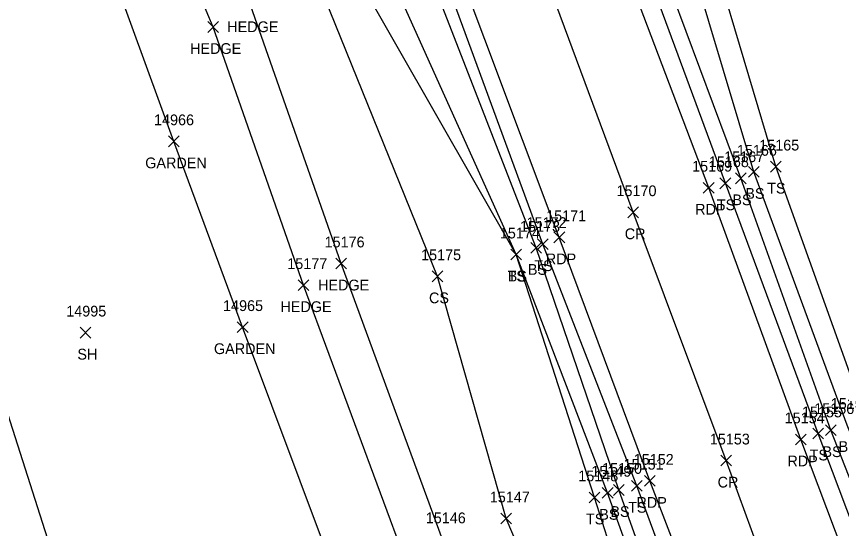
# Model space of a CAD drawing. Extents: x 1439173 to 1457902, y 641926 to 659889.
# Drawn here: x 1446171.5 to 1446324.9, y 653444.9 to 653540 of the extents above; entities that cross this region are included whole.
import ezdxf

# ---------------------------------------------------------------- set-up
doc = ezdxf.new("R2010")
doc.units = 0
for name, color, linetype in [('L_A', 7, 'Continuous'), ('L_I', 7, 'Continuous'), ('L_TIC', 7, 'Continuous'), ('LAHR', 7, 'Continuous'), ('LAPB', 7, 'Continuous'), ('LELB', 7, 'Continuous'), ('LSOGP', 7, 'Continuous'), ('P_A', 7, 'Continuous'), ('P_I', 7, 'Continuous'), ('P_TIC', 7, 'Continuous'), ('PET', 7, 'Continuous'), ('PRC', 7, 'Continuous')]:
    doc.layers.add(name, color=color, linetype=linetype)

msp = doc.modelspace()

# ---------------------------------------------------------------- linework, layer by layer
at = {"layer": 'L_TIC'}
for points in [[(1446207.08, 653537.07), (1446209.08, 653539.07)], [(1446209.08, 653537.07), (1446207.08, 653539.07)], [(1446199.77, 653515.82), (1446201.77, 653517.82)], [(1446201.77, 653515.82), (1446199.77, 653517.82)], [(1446307.55, 653510.15), (1446309.55, 653512.15)], [(1446309.55, 653510.15), (1446307.55, 653512.15)], [(1446311.64, 653511.12), (1446313.64, 653513.12)], [(1446313.64, 653511.12), (1446311.64, 653513.12)], [(1446305.14, 653508.96), (1446307.14, 653510.96)], [(1446307.14, 653508.96), (1446305.14, 653510.96)], [(1446302.28, 653508.03), (1446304.28, 653510.03)], [(1446304.28, 653508.03), (1446302.28, 653510.03)], [(1446268.35, 653496.72), (1446270.35, 653498.72)], [(1446270.35, 653496.72), (1446268.35, 653498.72)], [(1446267.13, 653496.02), (1446269.13, 653498.02)], [(1446269.13, 653496.02), (1446267.13, 653498.02)], [(1446263.38, 653494.78), (1446265.38, 653496.78)], [(1446265.38, 653494.78), (1446263.38, 653496.78)], [(1446263.38, 653494.78), (1446265.38, 653496.78)], [(1446265.38, 653494.78), (1446263.38, 653496.78)], [(1446230.86, 653493.12), (1446232.86, 653495.12)], [(1446232.86, 653493.12), (1446230.86, 653495.12)], [(1446248.75, 653490.73), (1446250.75, 653492.73)], [(1446250.75, 653490.73), (1446248.75, 653492.73)], [(1446223.87, 653489.1), (1446225.87, 653491.1)], [(1446225.87, 653489.1), (1446223.87, 653491.1)], [(1446212.55, 653481.29), (1446214.55, 653483.29)], [(1446214.55, 653481.29), (1446212.55, 653483.29)], [(1446183.35, 653480.27), (1446185.35, 653482.27)], [(1446185.35, 653480.27), (1446183.35, 653482.27)], [(1446319.54, 653461.53), (1446321.54, 653463.53)], [(1446321.54, 653461.53), (1446319.54, 653463.53)], [(1446321.88, 653462.15), (1446323.88, 653464.15)], [(1446323.88, 653462.15), (1446321.88, 653464.15)], [(1446280.4, 653450.5), (1446282.4, 653452.5)], [(1446282.4, 653450.5), (1446280.4, 653452.5)], [(1446282.46, 653451.03), (1446284.46, 653453.03)], [(1446284.46, 653451.03), (1446282.46, 653453.03)], [(1446285.81, 653451.81), (1446287.81, 653453.81)], [(1446287.81, 653451.81), (1446285.81, 653453.81)], [(1446277.95, 653449.64), (1446279.95, 653451.64)], [(1446279.95, 653449.64), (1446277.95, 653451.64)], [(1446261.52, 653445.72), (1446263.52, 653447.72)], [(1446263.52, 653445.72), (1446261.52, 653447.72)]]:
    msp.add_lwpolyline(points, dxfattribs=at)
at = {"layer": 'LAHR'}
for points in [[(1446374.8, 653087.22), (1446358.15, 653133.32), (1446340.29, 653180.64), (1446325.59, 653220.29), (1446310.02, 653265.93), (1446293.25, 653314.34), (1446272.73, 653363.63), (1446259.74, 653397.26), (1446243.92, 653438.57), (1446224.87, 653490.1), (1446208.08, 653538.07), (1446191.13, 653578.35), (1446174.4, 653624.69), (1446162.04, 653656.79), (1446147.88, 653700.83)], [(1446379.19, 653096.29), (1446364.29, 653137.28), (1446348.35, 653183.77), (1446333.8, 653222.88), (1446316.53, 653270.29), (1446299.79, 653316.81), (1446281.51, 653363.23), (1446266.34, 653401.75), (1446250.67, 653442.85), (1446231.86, 653494.12), (1446214.99, 653542.12), (1446198.12, 653582.18), (1446182.4, 653627.85), (1446169.11, 653662.52), (1446155.24, 653695.86)]]:
    msp.add_lwpolyline(points, dxfattribs=at)
at = {"layer": 'LAPB'}
msp.add_lwpolyline([(1446247.9, 653258.11), (1446234.25, 653293.21), (1446253.88, 653299.03), (1446274.88, 653309.07), (1446259.55, 653352.35), (1446245.18, 653395.59), (1446229.72, 653439.11), (1446213.55, 653482.29), (1446200.77, 653516.82), (1446185.24, 653559.35), (1446167.83, 653606.43), (1446152.29, 653644.15), (1446146.12, 653666.27), (1446122.63, 653658.39), (1446098.28, 653653.58)], dxfattribs=at)
at = {"layer": 'LELB'}
for points in [[(1446455.63, 653105.58), (1446450.42, 653107.21), (1446448.27, 653111.79), (1446442.15, 653132.34), (1446428.41, 653168.97), (1446414.6, 653205.37), (1446398.47, 653251.2), (1446379.18, 653302.6), (1446363.23, 653345.95), (1446349.43, 653384), (1446333.66, 653427.72), (1446320.54, 653462.53), (1446303.28, 653509.03), (1446282.78, 653564.55), (1446266.64, 653608.16), (1446251.43, 653648.12), (1446233.96, 653695.8), (1446222.09, 653728.46), (1446206.35, 653771.42)], [(1446477.99, 653112.45), (1446458.68, 653109.39), (1446455.03, 653111.09), (1446455.2, 653109.28), (1446454.26, 653108.99), (1446452.57, 653115.32), (1446443.57, 653133.34), (1446430.82, 653169.55), (1446416.72, 653206.14), (1446400.81, 653252.19), (1446381.3, 653302.87), (1446366.74, 653347.21), (1446351.22, 653384.28), (1446336.38, 653428.77), (1446322.88, 653463.15), (1446306.14, 653509.96), (1446285.82, 653564.53), (1446269.13, 653609.31), (1446254.89, 653649.86), (1446237.16, 653698.28), (1446225.43, 653729.46), (1446209.13, 653772.78)], [(1446376.98, 653066.21), (1446377.89, 653064.21), (1446388.34, 653072.76), (1446399.95, 653085.03), (1446406.45, 653093.65), (1446410, 653098.73), (1446410.46, 653100.38), (1446409.67, 653106.98), (1446393.81, 653151.76), (1446377.83, 653192.17), (1446361.5, 653241), (1446341.84, 653291.19), (1446327.7, 653334.46), (1446312.86, 653372.54), (1446296.21, 653416.29), (1446283.46, 653452.03), (1446268.13, 653497.02), (1446246.71, 653552.02), (1446230.58, 653596.06), (1446216.68, 653636.52), (1446198.13, 653682.53), (1446185.53, 653714.43), (1446171.64, 653759.78)], [(1446378.33, 653062.47), (1446390.08, 653070.06), (1446401.24, 653083.62), (1446408.38, 653091.76), (1446413.68, 653098.73), (1446412.03, 653109.35), (1446396.11, 653152.66), (1446380.97, 653192.98), (1446363.81, 653241.42), (1446345.97, 653292.01), (1446330.01, 653335.45), (1446315.75, 653373.17), (1446299.72, 653417.91), (1446286.81, 653452.81), (1446269.35, 653497.72), (1446249.15, 653552.75), (1446232.6, 653596.8), (1446218.69, 653636.87), (1446200.79, 653684.15), (1446189.9, 653715.72), (1446173.83, 653760.53)], [(1446375.95, 653068.13), (1446385.07, 653076.64), (1446396.93, 653091), (1446400.96, 653097.05), (1446402.75, 653108.17), (1446388.16, 653150.05), (1446373.08, 653190.91), (1446353.99, 653238.43), (1446333.83, 653288.86), (1446318.96, 653332.33), (1446306.9, 653370.81), (1446290.38, 653414.95), (1446278.95, 653450.64), (1446264.38, 653495.78), (1446240.39, 653549.07), (1446221.21, 653591.94), (1446207.8, 653634.25), (1446193.95, 653680.51), (1446174.83, 653709.55)], [(1446376.98, 653066.21), (1446386.94, 653074.69), (1446398.77, 653086.95), (1446405.19, 653094.69), (1446408.48, 653099.82), (1446407.02, 653108.48), (1446391.37, 653150.98), (1446375.39, 653191.62), (1446358.87, 653239.95), (1446338.89, 653290.28), (1446324.65, 653333.64), (1446310.09, 653372.08), (1446294.29, 653415.71), (1446281.4, 653451.5), (1446264.38, 653495.78), (1446234.66, 653547.81), (1446211.51, 653588.86), (1446198.51, 653630.7), (1446187.71, 653653.84)], [(1446400.96, 653097.05), (1446395.73, 653106.7), (1446377.33, 653145.72), (1446363.81, 653188.23), (1446348.93, 653224.66), (1446346.79, 653235.97), (1446336.89, 653258.78), (1446328.14, 653287.24), (1446309.67, 653328.97), (1446293.31, 653366.51), (1446277.4, 653411.82), (1446262.52, 653446.72), (1446249.75, 653491.73), (1446227.81, 653545.93), (1446211.51, 653588.86), (1446192.52, 653630.56), (1446184.57, 653652.48)], [(1446476.16, 653124.23), (1446476.8, 653119.05), (1446477.99, 653112.45), (1446478.24, 653107.24), (1446469.98, 653104.13), (1446455.63, 653105.58), (1446458.68, 653109.39), (1446459.56, 653115.07), (1446461.47, 653119.18), (1446456.28, 653129.88), (1446448.79, 653138.3), (1446436.42, 653171.85), (1446424.15, 653208.2), (1446407.21, 653254.02), (1446388.81, 653305.34), (1446373.39, 653349.63), (1446359.36, 653386.05), (1446341.71, 653431.08), (1446329.66, 653464.76), (1446312.64, 653512.12), (1446295.84, 653568.61), (1446276.81, 653611.34)], [(1446476.8, 653119.05), (1446459.56, 653115.07), (1446454.36, 653115.65), (1446445.74, 653135), (1446433.95, 653170.58), (1446420.47, 653207.33), (1446404.66, 653253.38), (1446384.89, 653304.16), (1446369.4, 653348.16), (1446356.2, 653385.19), (1446339.48, 653430.17), (1446325.89, 653464.1), (1446308.55, 653511.15), (1446291.85, 653567.11), (1446276.81, 653611.34)]]:
    msp.add_lwpolyline(points, dxfattribs=at)
at = {"layer": 'LSOGP'}
msp.add_lwpolyline([(1446212.55, 653335.03), (1446197.65, 653380.48), (1446181.93, 653428.5), (1446166.62, 653476.3), (1446151.63, 653523.83), (1446135.59, 653570.12), (1446119.33, 653610.79), (1446098.28, 653653.58), (1446086.03, 653679.62), (1446082.19, 653689.36), (1446090.92, 653713.56), (1446083.28, 653750.16)], dxfattribs=at)
at = {"layer": 'P_TIC'}
for points in [[(1446299.18, 653507.2), (1446301.18, 653509.2)], [(1446301.18, 653507.2), (1446299.18, 653509.2)], [(1446285.15, 653502.64), (1446287.15, 653504.64)], [(1446287.15, 653502.64), (1446285.15, 653504.64)], [(1446271.41, 653497.98), (1446273.41, 653499.98)], [(1446273.41, 653497.98), (1446271.41, 653499.98)], [(1446316.32, 653460.42), (1446318.32, 653462.42)], [(1446318.32, 653460.42), (1446316.32, 653462.42)], [(1446302.41, 653456.49), (1446304.41, 653458.49)], [(1446304.41, 653456.49), (1446302.41, 653458.49)], [(1446288.26, 653452.72), (1446290.26, 653454.72)], [(1446290.26, 653452.72), (1446288.26, 653454.72)]]:
    msp.add_lwpolyline(points, dxfattribs=at)
at = {"layer": 'PET'}
for points in [[(1446359.82, 653344.62), (1446345.77, 653382.82), (1446330.2, 653427.2), (1446317.32, 653461.42), (1446300.18, 653508.2), (1446279.42, 653562.92), (1446263.43, 653606.97), (1446248.32, 653646.62), (1446230.85, 653694.96), (1446219.19, 653727.56), (1446203.67, 653770.44)], [(1446508.05, 652854.56), (1446501.14, 652873.96), (1446487.8, 652910.44), (1446473, 652950.56), (1446463.26, 652978.7), (1446448.95, 653016.4), (1446439.93, 653042.41), (1446427.07, 653074.86), (1446417.33, 653102.26), (1446398.89, 653153.95), (1446384.2, 653195.05), (1446366.99, 653242.22), (1446348.29, 653292.81), (1446332.79, 653336.33), (1446318.41, 653374.64), (1446303.64, 653416.39), (1446289.26, 653453.72), (1446272.41, 653498.98), (1446251.77, 653553.94), (1446236.2, 653597.42), (1446220.7, 653638.1), (1446203.72, 653685.75), (1446192.43, 653717.22), (1446176.89, 653761.46)]]:
    msp.add_lwpolyline(points, dxfattribs=at)
at = {"layer": 'PRC'}
msp.add_lwpolyline([(1446533.64, 652828.13), (1446516.98, 652874.28), (1446502.49, 652912.16), (1446488.58, 652950.44), (1446477.06, 652982.53), (1446462.62, 653021.87), (1446442.49, 653077.51), (1446441.27, 653080.41), (1446425.18, 653125.58), (1446411.53, 653163.35), (1446397.98, 653199.19), (1446380.93, 653246.11), (1446362.13, 653296.7), (1446346.56, 653339.74), (1446331.8, 653378.97), (1446316.39, 653422.05), (1446303.41, 653457.49), (1446286.15, 653503.64), (1446265.9, 653558.29), (1446249.93, 653601.61), (1446234.86, 653642.12), (1446217.1, 653690.86), (1446206.12, 653721.06), (1446190.3, 653765.99)], dxfattribs=at)

# ---------------------------------------------------------------- texts
at = {"layer": 'L_A'}
for s, p in [('HEDGE', (1446210.69, 653537.12)), ('HEDGE', (1446203.78, 653533.07)), ('GARDEN', (1446195.44, 653511.82)), ('TS', (1446311.05, 653507.12)), ('BS', (1446306.99, 653506.15)), ('TS', (1446301.69, 653504.03)), ('BS', (1446304.58, 653504.96)), ('BS', (1446266.57, 653492.02)), ('TS', (1446267.76, 653492.72)), ('TS', (1446262.79, 653490.78)), ('BS', (1446262.82, 653490.78)), ('HEDGE', (1446227.56, 653489.12)), ('CS', (1446248.19, 653486.73)), ('HEDGE', (1446220.57, 653485.1)), ('GARDEN', (1446208.22, 653477.29)), ('SH', (1446182.83, 653476.27)), ('BS', (1446321.32, 653458.15)), ('BS', (1446324.33, 653459.1)), ('TS', (1446318.95, 653457.53)), ('TS', (1446285.22, 653447.81)), ('BS', (1446279.84, 653446.5)), ('BS', (1446281.9, 653447.03)), ('TS', (1446277.36, 653445.64))]:
    msp.add_text(s, height=2, dxfattribs=at).set_placement(p)
at = {"layer": 'L_I'}
for s, p in [('14966', (1446197.08, 653519.82)), ('15165', (1446309.57, 653515.12)), ('15166', (1446305.42, 653514.15)), ('15168', (1446300.21, 653512.03)), ('15167', (1446303.06, 653512.96)), ('15173', (1446265.11, 653500.02)), ('15172', (1446266.33, 653500.72)), ('15174', (1446261.36, 653498.78)), ('15174', (1446261.36, 653498.78)), ('15176', (1446228.78, 653497.12)), ('15175', (1446246.72, 653494.73)), ('15177', (1446221.84, 653493.1)), ('14995', (1446180.76, 653484.27)), ('14965', (1446209.91, 653485.29)), ('15156', (1446319.8, 653466.15)), ('15157', (1446322.87, 653467.1)), ('15155', (1446317.52, 653465.53)), ('15150', (1446280.35, 653455.03)), ('15151', (1446284.36, 653455.81)), ('15148', (1446275.93, 653453.64)), ('15149', (1446278.37, 653454.5)), ('15147', (1446259.49, 653449.72)), ('15146', (1446247.59, 653445.85))]:
    msp.add_text(s, height=2, dxfattribs=at).set_placement(p)
at = {"layer": 'P_A'}
for s, p in [('RDP', (1446297.67, 653503.2)), ('CR', (1446284.58, 653498.64)), ('RDP', (1446269.9, 653493.98)), ('RDP', (1446314.81, 653456.42)), ('CR', (1446301.84, 653452.49)), ('RDP', (1446286.75, 653448.72))]:
    msp.add_text(s, height=2, dxfattribs=at).set_placement(p)
at = {"layer": 'P_I'}
for s, p in [('15169', (1446297.1, 653511.2)), ('15170', (1446283.04, 653506.64)), ('15171', (1446269.96, 653501.98)), ('15154', (1446314.3, 653464.42)), ('15153', (1446300.39, 653460.49)), ('15152', (1446286.24, 653456.72))]:
    msp.add_text(s, height=2, dxfattribs=at).set_placement(p)

doc.saveas('drawing.dxf')
